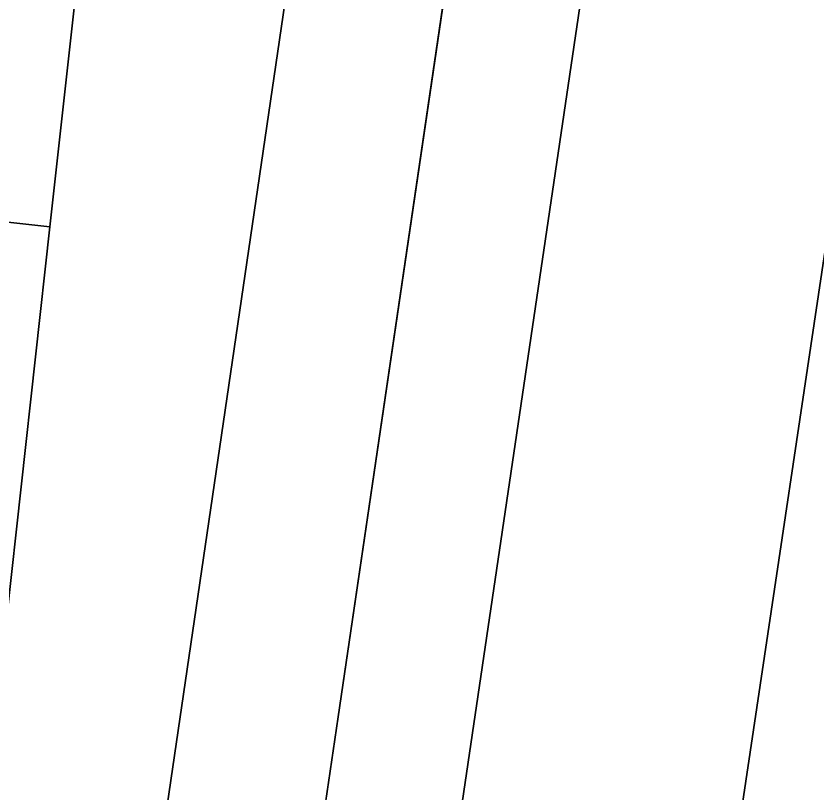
# Model space of a CAD drawing. Extents: x 160349 to 161355, y 381727 to 382854.
# Drawn here: x 160885.01 to 160894.95, y 382476.83 to 382486.47 of the extents above; entities that cross this region are included whole.
import ezdxf

# ---------------------------------------------------------------- set-up
doc = ezdxf.new("R2010")
doc.units = 0
for name, color, linetype in [('IMGEO_Pand', 7, 'Continuous'), ('IMGEO_Parkeervlak_open', 7, 'Continuous'), ('IMGEO_Rijbaan_lokaal_gesloten', 7, 'Continuous'), ('IMGEO_Voetpad_open', 7, 'Continuous')]:
    doc.layers.add(name, color=color, linetype=linetype)

msp = doc.modelspace()

# ---------------------------------------------------------------- linework, layer by layer
at = {"layer": 'IMGEO_Pand'}
for points in [[(160886.092, 382489.812), (160886.106, 382489.937), (160877.451, 382490.771), (160877.133, 382487.899), (160873.393, 382488.314), (160870.367, 382488.65), (160870.026, 382485.568), (160873.051, 382485.231), (160885.429, 382483.854)], [(160885.429, 382483.854), (160873.051, 382485.231), (160870.026, 382485.568), (160869.659, 382482.262), (160872.685, 382481.926), (160876.257, 382481.53), (160875.909, 382478.392), (160884.712, 382477.402)]]:
    msp.add_lwpolyline(points, close=True, dxfattribs=at)
at = {"layer": 'IMGEO_Parkeervlak_open'}
for points in [[(160886.772, 382462.594), (160892.129, 382498.996), (160892.254, 382500), (160894.162, 382515.334), (160895.992, 382530.045), (160901.745, 382575.055)], [(160888.748, 382488.774), (160888.593, 382488.318), (160885.313, 382465.963), (160885.576, 382464.823), (160886.217, 382464.028)]]:
    msp.add_lwpolyline(points, dxfattribs=at)
at = {"layer": 'IMGEO_Rijbaan_lokaal_gesloten'}
for points in [[(160887.849, 382709.451), (160894.255, 382689.802), (160905.484, 382655.177), (160909.671, 382642.344), (160911.13, 382637.802), (160911.921, 382634.761), (160912.296, 382632.302), (160912.338, 382628.886), (160912.088, 382625.073), (160911.38, 382618.594), (160903.005, 382571.636), (160898.338, 382534.469), (160896.671, 382520.511), (160893.567, 382497.156), (160889.463, 382469.386), (160887.765, 382457.813), (160887.653, 382456.83)], [(160887.653, 382456.83), (160887.765, 382457.813), (160889.463, 382469.386), (160893.567, 382497.156), (160896.671, 382520.511), (160898.338, 382534.469), (160903.005, 382571.636), (160911.38, 382618.594), (160912.088, 382625.073), (160912.338, 382628.886), (160912.296, 382632.302), (160911.921, 382634.761), (160911.13, 382637.802), (160909.671, 382642.344), (160905.484, 382655.177), (160894.255, 382689.802), (160887.849, 382709.451)], [(160909.975, 382620.745), (160909.539, 382617.47), (160907.646, 382607.388), (160907.327, 382605.709), (160906.578, 382601.771), (160903.548, 382585.84), (160901.745, 382575.055), (160895.992, 382530.045), (160894.162, 382515.334), (160892.254, 382500), (160892.129, 382498.996), (160886.772, 382462.594), (160885.854, 382456.356), (160885.223, 382452.521)], [(160890.141, 382451.415), (160892.108, 382463.874), (160895.895, 382489.251), (160897.813, 382502.989), (160899.617, 382517.022), (160901.158, 382529.153), (160902.092, 382536.989), (160905.633, 382566.169), (160907.994, 382582.53), (160908.748, 382586.303)], [(160908.748, 382586.303), (160907.994, 382582.53), (160905.633, 382566.169), (160902.092, 382536.989), (160901.158, 382529.153), (160899.617, 382517.022), (160897.813, 382502.989), (160895.895, 382489.251), (160892.108, 382463.874), (160890.141, 382451.415)]]:
    msp.add_lwpolyline(points, dxfattribs=at)
at = {"layer": 'IMGEO_Voetpad_open'}
for points in [[(160889.923, 382496.653), (160889.945, 382496.987), (160890.24, 382499.54), (160889.839, 382499.774), (160889.86, 382500), (160887.26, 382500.317), (160887.225, 382500), (160886.875, 382496.851), (160886.106, 382489.937), (160886.092, 382489.812), (160885.429, 382483.854), (160884.712, 382477.402), (160883.911, 382470.207), (160883.163, 382463.478), (160882.349, 382456.163), (160881.413, 382447.744)], [(160886.217, 382464.028), (160885.576, 382464.823), (160885.313, 382465.963), (160888.593, 382488.318), (160888.748, 382488.774)]]:
    msp.add_lwpolyline(points, dxfattribs=at)

doc.saveas('drawing.dxf')
